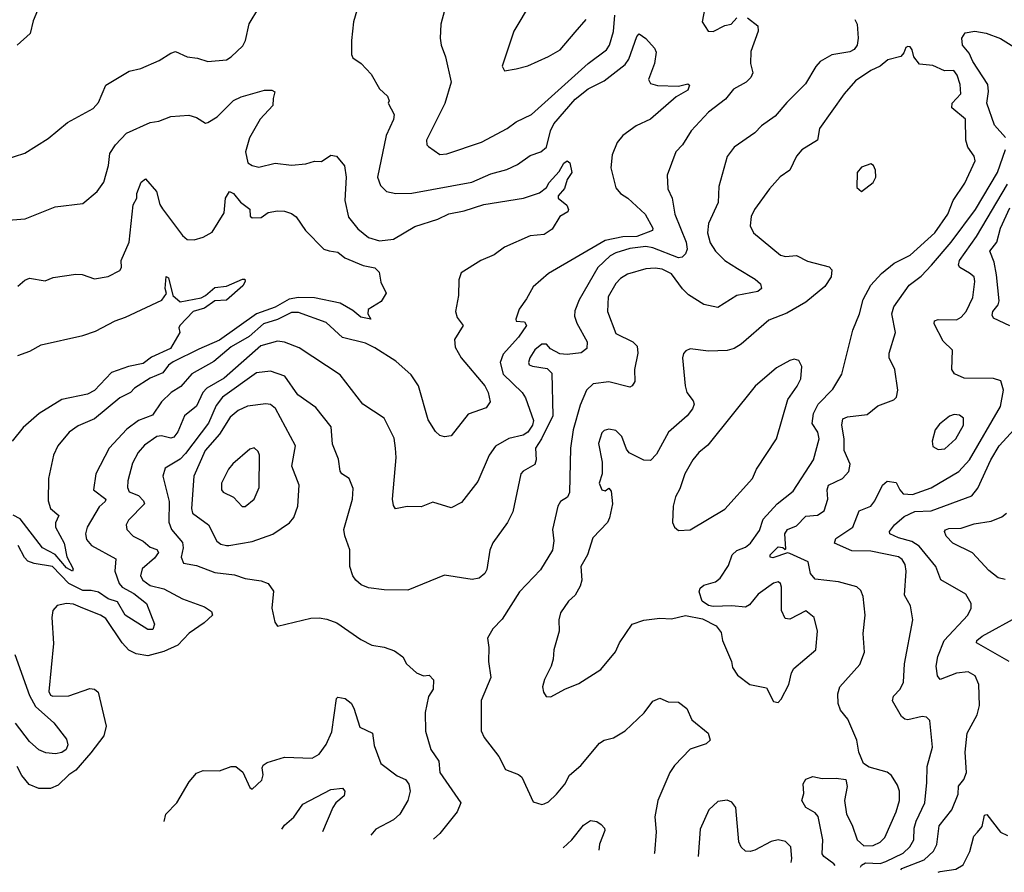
# Model space of a CAD drawing. Extents: x 1246230 to 1426786, y 660032 to 763141.
# Tile 352 of 566: x 1371733 to 1375981, y 662405 to 666085. Entities that reach past the tile are written whole.
import ezdxf

# ---------------------------------------------------------------- set-up
doc = ezdxf.new("R2010")
doc.units = 0

msp = doc.modelspace()

# ---------------------------------------------------------------- linework, layer by layer
at = {"layer": '0CON10XD'}
for points in [[(1373204.4, 666185), (1373173.3, 666075), (1373164.4, 665995), (1373164.2, 665935), (1373170, 665920), (1373206.2, 665895), (1373249.5, 665849.5), (1373285, 665786.7), (1373320, 665755), (1373327.5, 665735), (1373322.5, 665725), (1373348.8, 665675), (1373346.2, 665653.8), (1373314.5, 665584.5), (1373276.4, 665405), (1373288.9, 665368.9), (1373315, 665342.5), (1373355, 665334.3), (1373425, 665335.5), (1373683.6, 665383.6), (1373765, 665419.2), (1373835, 665438), (1373880.8, 665459.2), (1373935, 665499.2), (1373980.6, 665515), (1374005, 665534.6), (1374023.2, 665605), (1374037.6, 665635), (1374128.9, 665741.1), (1374185, 665785.8), (1374255, 665821.5), (1374345, 665891.2), (1374361.6, 665915), (1374395, 666012.5), (1374405, 666023.8), (1374435, 666004), (1374471.7, 665961.7), (1374478.6, 665945), (1374471.1, 665895), (1374446, 665826), (1374455, 665810), (1374485, 665800.6), (1374575, 665798.1), (1374615, 665807.8), (1374622.3, 665802.3), (1374615, 665781.2), (1374565, 665752.5), (1374455, 665656), (1374393.3, 665626.7), (1374335, 665585.5), (1374310.9, 665555), (1374288.5, 665501.5), (1374283.9, 665445), (1374305, 665359.2), (1374325, 665334.4), (1374357.1, 665315), (1374431.1, 665245), (1374464, 665185), (1374463.8, 665175), (1374395, 665149.3), (1374335, 665147.1), (1374258.5, 665131.5), (1374015, 664988.6), (1373948.7, 664931.3), (1373919.7, 664880.3), (1373888.1, 664835), (1373872.7, 664792.7), (1373875, 664784), (1373910.9, 664780.9), (1373920, 664765), (1373884.7, 664715), (1373818.4, 664641.6), (1373805.8, 664605), (1373819.1, 664555), (1373900.9, 664475), (1373915, 664452.5), (1373949.5, 664355), (1373945.2, 664335), (1373925.5, 664304.5), (1373905, 664291), (1373843.3, 664276.7), (1373785.3, 664244.7), (1373758.2, 664205), (1373709.2, 664090.8), (1373638.9, 664001.1), (1373595, 663978.1), (1373515, 664002.5), (1373465, 663982.2), (1373405, 663984), (1373354.1, 663974.1), (1373345, 663987.5), (1373341.5, 664015), (1373357.3, 664195), (1373354.6, 664235), (1373348.3, 664278.3), (1373305.7, 664365), (1373212.9, 664425), (1373115, 664552.2), (1372938.9, 664668.9), (1372875, 664692.7), (1372845, 664696.7), (1372773.3, 664676.7), (1372615, 664537.8), (1372540.4, 664495), (1372523.5, 664475), (1372495, 664417.1), (1372443.8, 664375), (1372414.5, 664305.5), (1372397.3, 664282.7), (1372385, 664278.1), (1372345, 664288), (1372325, 664285.2), (1372271.5, 664248.5), (1372243.9, 664216.1), (1372218.9, 664171.1), (1372199.2, 664095), (1372198, 664065), (1372205, 664046.9), (1372245, 664030.9), (1372267.5, 664007.5), (1372270.8, 663995), (1372201.9, 663925), (1372191.4, 663905), (1372195.6, 663885), (1372222.9, 663855), (1372265, 663834.2), (1372295, 663808.1), (1372325, 663798.1), (1372331.1, 663785), (1372315, 663760), (1372261.5, 663715), (1372254, 663685), (1372263.9, 663665), (1372295, 663641.9), (1372355, 663628.5), (1372435, 663584.6), (1372530.6, 663550.6), (1372559.8, 663529.8), (1372564.2, 663515), (1372528.7, 663481.3), (1372463.3, 663436.7), (1372415.6, 663385), (1372355, 663357.5), (1372285, 663338.9), (1372235, 663347.1), (1372203.4, 663363.4), (1372175.3, 663395.3), (1372105, 663499.7), (1372081.1, 663515), (1372005.5, 663544.5), (1371965, 663561.6), (1371935, 663564.7), (1371893.8, 663556.2), (1371875.6, 663535), (1371870.9, 663505), (1371878.3, 663391.7), (1371858.2, 663185), (1371865, 663169.5), (1371875.4, 663165.4), (1371945, 663166.7), (1372035, 663197.5), (1372055.4, 663195.4), (1372071.8, 663181.8), (1372106.2, 663035), (1372095, 662994.2), (1372039.9, 662920.1), (1371975, 662845.7), (1371944.2, 662825), (1371898.9, 662781.1), (1371865, 662767.1), (1371815, 662767.1), (1371773.9, 662783.9), (1371741.9, 662821.9), (1371721.3, 662861.3)], [(1373939.3, 666160.7), (1373864.2, 666035), (1373814.1, 665884.1), (1373825, 665863.8), (1373875, 665872), (1373925, 665885.8), (1374015, 665925.6), (1374064.3, 665955), (1374129.2, 666030.8), (1374176.5, 666085)], [(1374695.5, 666175), (1374677.1, 666075), (1374703.3, 666035), (1374725, 666034.2), (1374775, 666060), (1374802.5, 666065), (1374827.6, 666092.4)], [(1371665, 665480), (1371755, 665508), (1371855, 665572.5), (1371939.1, 665640.9), (1372049.1, 665700.9), (1372072, 665728), (1372105, 665802.5), (1372205, 665862.5), (1372255.5, 665874.5), (1372335, 665908.1), (1372385, 665940.6), (1372405, 665946.9), (1372455, 665924.4), (1372499.4, 665919.4), (1372545, 665904.3), (1372625, 665912), (1372645, 665923.8), (1372695, 665972), (1372706.9, 665995), (1372722.7, 666067.3), (1372765, 666136.2)], [(1371810, 666125), (1371790.7, 666079.3), (1371778, 666025), (1371721.2, 665975)], [(1373565.8, 666124.2), (1373549.2, 666065), (1373546.2, 666005), (1373550.8, 665975), (1373570, 665925), (1373594.4, 665815), (1373566.5, 665723.5), (1373488.6, 665565), (1373490, 665545), (1373496.8, 665536.8), (1373545, 665503.6), (1373575, 665505.4), (1373725, 665555.6), (1373836.2, 665615), (1373875.4, 665644.6), (1373941.4, 665675), (1374185, 665895.3), (1374264.8, 665955.2), (1374277.9, 665975), (1374294.2, 666034.2), (1374301, 666105)], [(1374872.7, 666092.7), (1374918.3, 666058.3), (1374919.6, 666035), (1374887.8, 665947.8), (1374886, 665896), (1374896.5, 665855), (1374888.1, 665835), (1374867.5, 665815), (1374812.9, 665785), (1374778.1, 665741.9), (1374705, 665685.6), (1374630.6, 665605), (1374592.2, 665545), (1374564.4, 665515), (1374526.4, 665413.6), (1374528.9, 665355), (1374547.9, 665315), (1374560, 665245), (1374609, 665125), (1374612.5, 665095), (1374605.3, 665074.7), (1374590.7, 665059.3), (1374575, 665057.1), (1374465, 665099.9), (1374435, 665105.7), (1374365, 665097), (1374305, 665078.7), (1374280.7, 665065), (1374227.8, 665015), (1374146, 664875), (1374127.4, 664827.4), (1374126.4, 664805), (1374136.4, 664775), (1374181.9, 664695), (1374180, 664665), (1374155, 664647.3), (1374095, 664640), (1374062.8, 664642.8), (1374023.5, 664663.5), (1374005, 664684.2), (1373985, 664684.5), (1373955, 664659.5), (1373933.1, 664625), (1373927.5, 664605), (1373931.2, 664595), (1373945, 664588.6), (1374009.2, 664579.2), (1374028.7, 664558.7), (1374032.6, 664375), (1373984.5, 664275.5), (1373958.5, 664235), (1373960.8, 664185), (1373955.6, 664165), (1373905, 664136.2), (1373895.3, 664124.7), (1373859.8, 663960.2), (1373838.1, 663915), (1373773.8, 663826.2), (1373761.5, 663795), (1373748.6, 663711.4), (1373740, 663695), (1373715.4, 663674.6), (1373685, 663667.8), (1373565, 663687.5), (1373407.3, 663622.7), (1373305, 663624.4), (1373237.7, 663632.3), (1373206.2, 663645), (1373182.5, 663665), (1373169.4, 663685), (1373157.5, 663725), (1373157.2, 663797.2), (1373135, 663857.5), (1373131.9, 663885), (1373168.9, 664015), (1373171.1, 664061.1), (1373154.6, 664104.6), (1373122, 664125), (1373115.4, 664135.4), (1373107.8, 664187.8), (1373082.8, 664252.8), (1373076.9, 664326.9), (1373010.3, 664410.3), (1372932.5, 664465), (1372876.4, 664546.4), (1372815, 664567.1), (1372755, 664560.9), (1372607.2, 664455), (1372581.1, 664418.9), (1372546.7, 664343.3), (1372448.2, 664211.8), (1372425, 664188.4), (1372360.8, 664149.2), (1372350, 664115), (1372377.8, 664005), (1372375.8, 663915.8), (1372388.2, 663885), (1372435, 663827.5), (1372437.4, 663805), (1372429.7, 663765), (1372438.8, 663738.8), (1372495, 663728.5), (1372575, 663698.9), (1372658.8, 663688.8), (1372705, 663672.2), (1372775, 663662.2), (1372805, 663650.6), (1372827.7, 663617.7), (1372821.2, 663545), (1372833.8, 663485), (1372845, 663467.5), (1372988.9, 663501.1), (1373025, 663503.5), (1373057.8, 663497.8), (1373100.9, 663480.9), (1373205, 663410), (1373252.5, 663385), (1373305, 663377.1), (1373350.5, 663360.5), (1373386, 663335), (1373401.2, 663305), (1373445, 663265.8), (1373475, 663253.3), (1373500, 663255), (1373518.8, 663235), (1373517.1, 663195), (1373497.1, 663162.9), (1373481.8, 663095), (1373483.4, 663013.4), (1373506.7, 662935), (1373540.6, 662885), (1373545.8, 662835), (1373636, 662705), (1373620.8, 662665), (1373545, 662572.5), (1373518.1, 662547.8)], [(1375336, 666085), (1375345.6, 666065.6), (1375350, 666005), (1375346.1, 665975), (1375333.5, 665956.5), (1375315, 665946.7), (1375236.8, 665933.2), (1375186.3, 665903.7), (1375167.3, 665882.7), (1375122.7, 665807.3), (1375042.1, 665727.9), (1374991.8, 665668.2), (1374933.4, 665626.6), (1374905, 665596.7), (1374815.5, 665534.5), (1374785, 665493.8), (1374749.2, 665365), (1374746.5, 665295), (1374704.6, 665205), (1374699.7, 665165), (1374712.1, 665122.1), (1374735.4, 665085), (1374774.6, 665045), (1374830.4, 665010.4), (1374906.7, 664965), (1374928.6, 664945), (1374934, 664925), (1374918.3, 664911.7), (1374826.4, 664893.6), (1374745, 664841.8), (1374685, 664855.4), (1374617.8, 664897.8), (1374592.6, 664922.6), (1374545, 664987.6), (1374505, 665007.9), (1374475, 665012.4), (1374435, 665008.9), (1374355, 664986.2), (1374325, 664967.5), (1374305, 664945.6), (1374271.5, 664888.5), (1374268.4, 664825), (1374305, 664730), (1374378.1, 664695), (1374397.2, 664675), (1374400, 664645), (1374385.3, 664575), (1374387.2, 664522.8), (1374376, 664504), (1374365, 664499.1), (1374275, 664521.9), (1374207.6, 664512.4), (1374178.2, 664485), (1374151.1, 664421.1), (1374121.2, 664315), (1374108.8, 664235), (1374105.5, 664044.5), (1374096.2, 664023.8), (1374065.5, 664004.5), (1374054.4, 663985), (1374032.1, 663885), (1374037.7, 663835), (1374031.2, 663795), (1373979.2, 663710.8), (1373889.1, 663615), (1373815, 663497.5), (1373774.6, 663455.4), (1373751.4, 663415), (1373757.1, 663375), (1373755.6, 663315), (1373765.6, 663245), (1373723.7, 663146.3), (1373723.5, 663015), (1373737, 662987), (1373800, 662905), (1373828.3, 662848.3), (1373885, 662826.9), (1373900, 662815), (1373948.3, 662708.3), (1373985, 662697.5), (1373995, 662700), (1374015, 662709.2), (1374048.6, 662741.4), (1374084.5, 662785.5), (1374105.5, 662824.5), (1374154.4, 662865.6), (1374235, 662962.5), (1374254.5, 662975.5), (1374295, 662985.7), (1374345.4, 663014.6), (1374426.7, 663093.3), (1374465, 663142.9), (1374495, 663156), (1374530, 663140), (1374575, 663139.2), (1374611.9, 663111.9), (1374633.1, 663063.1), (1374704, 663005), (1374711.4, 662975), (1374695, 662959.5), (1374625, 662936.4), (1374557.8, 662865), (1374537.8, 662835), (1374485.4, 662714.6), (1374473.4, 662643.4), (1374479.4, 662579.4), (1374472.2, 662487.8), (1374470.7, 662485.1)], [(1375985.6, 665575.6), (1375939, 665629), (1375905, 665724.2), (1375913.5, 665775), (1375910.4, 665805), (1375845.2, 665905), (1375829.6, 665939.6), (1375800, 665975), (1375798, 666005), (1375812, 666028), (1375854.2, 666035.8), (1375902.9, 666027.1), (1375965, 666003.5), (1376045, 665953.3)], [(1375005, 663137.5), (1375018.3, 663151.7), (1375050.8, 663215), (1375062.2, 663265), (1375073.1, 663285), (1375167.8, 663365), (1375175.6, 663445), (1375160, 663505), (1375125, 663532.7), (1375055, 663497.8), (1375035, 663500.8), (1375019.3, 663535), (1375019.6, 663635), (1375015, 663651.2), (1375005, 663658.9), (1374985, 663653.1), (1374919.1, 663605), (1374881.1, 663558.9), (1374865, 663548.5), (1374805, 663555.4), (1374725, 663551.5), (1374705, 663555.6), (1374677.1, 663575), (1374664.5, 663615), (1374668.9, 663631.1), (1374685, 663644.4), (1374735, 663658.7), (1374755, 663674.6), (1374790.8, 663729.2), (1374807.1, 663775), (1374826.7, 663793.3), (1374865, 663807.6), (1374885.3, 663825), (1374925, 663880.4), (1374941.3, 663928.7), (1375001.2, 663995), (1375070.4, 664049.6), (1375157.3, 664185), (1375182.4, 664275), (1375177.1, 664305), (1375151.6, 664341.6), (1375158.3, 664385), (1375178, 664425), (1375240.5, 664489.5), (1375280.5, 664555), (1375328.2, 664745), (1375356.2, 664815), (1375372.3, 664877.7), (1375405, 664939.2), (1375450.6, 664989.4), (1375506.5, 665033.5), (1375575, 665068.9), (1375681.2, 665165), (1375737.7, 665245), (1375760.8, 665305), (1375810.6, 665379.4), (1375855.5, 665475.5), (1375851.4, 665495), (1375823.1, 665535), (1375814.6, 665564.6), (1375813.1, 665655), (1375754.5, 665705), (1375755.5, 665725), (1375793.1, 665765), (1375790, 665805), (1375777.9, 665845), (1375763.8, 665865), (1375723.6, 665863.6), (1375672.6, 665887.4), (1375615, 665892.5), (1375591.4, 665925), (1375584.2, 665955), (1375575, 665967.1), (1375565, 665969.2), (1375555.9, 665964.1), (1375548.1, 665941.9), (1375534.3, 665925.7), (1375478.7, 665911.3), (1375445.4, 665884.6), (1375405, 665865.5), (1375339.5, 665820.5), (1375290.5, 665765), (1375184.3, 665615), (1375175.6, 665564.4), (1375107.4, 665522.6), (1375084.4, 665495), (1375055.4, 665434.6), (1375014.1, 665405.9), (1374967.8, 665355), (1374902.5, 665265), (1374888.9, 665235), (1374884.4, 665195), (1374899.2, 665165), (1375015, 665068.2), (1375037.4, 665062.6), (1375085, 665066.7), (1375132.1, 665042.1), (1375225, 665018.6), (1375237.1, 665005), (1375233.3, 664975), (1375206.5, 664933.5), (1375125, 664866.2), (1375042.2, 664817.8), (1374965, 664787.7), (1374845, 664683.8), (1374815, 664665.4), (1374785, 664656.9), (1374704.5, 664654.5), (1374626.1, 664663.9), (1374607.5, 664655), (1374596.4, 664643.6), (1374592, 664625), (1374603.5, 664505), (1374611.5, 664475), (1374639.2, 664439.2), (1374642.7, 664425), (1374636.4, 664405), (1374612.2, 664375), (1374532.7, 664305), (1374480.9, 664209.1), (1374455, 664181.5), (1374425, 664183.5), (1374362.5, 664215), (1374350.6, 664230.6), (1374331.1, 664285), (1374305, 664311.4), (1374275, 664318), (1374255, 664312), (1374245, 664302), (1374229.7, 664255), (1374245.5, 664175), (1374245.9, 664124.1), (1374233.1, 664085), (1374245, 664056.2), (1374259.3, 664050.7), (1374275, 664062.5), (1374285, 664050), (1374290, 663995), (1374277.5, 663935), (1374268.6, 663915), (1374205, 663848.8), (1374182.5, 663775), (1374154.2, 663724.2), (1374157.9, 663665), (1374150.9, 663639.1), (1374128.7, 663601.3), (1374100, 663575), (1374066.2, 663525), (1374058.8, 663495), (1374060.8, 663445), (1374037.1, 663365), (1374034.2, 663325), (1374025.5, 663294.5), (1373996.4, 663236.4), (1373988, 663205), (1373992.7, 663182.7), (1374003.9, 663163.9), (1374025, 663162), (1374085, 663195.7), (1374145, 663219.2), (1374239.7, 663280.3), (1374303.3, 663356.7), (1374321.4, 663395), (1374375, 663475.8), (1374425, 663492.9), (1374495, 663502.2), (1374545, 663499.2), (1374605, 663513.1), (1374678.5, 663498.5), (1374737.8, 663467.8), (1374759.1, 663439.1), (1374765.8, 663405), (1374803.8, 663315), (1374808.3, 663288.3), (1374830, 663255), (1374883.3, 663215), (1374955, 663201.2), (1374985, 663142.5), (1375005, 663137.5)], [(1371665, 665217.8), (1371755.6, 665225.6), (1371885, 665277.1), (1372005, 665292), (1372067.2, 665342.8), (1372095, 665383.8), (1372115.3, 665454.7), (1372122.1, 665507.9), (1372146.4, 665545), (1372192.9, 665595), (1372295, 665641.5), (1372333.4, 665646.6), (1372385, 665667.1), (1372462.4, 665672.4), (1372495, 665663.3), (1372535, 665638.8), (1372545, 665641.2), (1372585, 665665.7), (1372655, 665736.2), (1372688.2, 665751.8), (1372789.6, 665780.4), (1372820.3, 665780.3), (1372834, 665774), (1372825.7, 665745), (1372825.4, 665715), (1372770.8, 665655), (1372724.2, 665575), (1372706.7, 665515), (1372717.5, 665467.5), (1372735, 665455.7), (1372765, 665448.9), (1372835, 665465.6), (1372905, 665456.7), (1372967.4, 665462.6), (1373005, 665474), (1373035, 665472.5), (1373075, 665500), (1373100, 665495), (1373134.4, 665454.4), (1373141.8, 665405), (1373135.9, 665305), (1373151.7, 665231.7), (1373191.7, 665181.7), (1373238.1, 665145), (1373285, 665130.8), (1373345, 665137.2), (1373438.3, 665191.7), (1373536.6, 665223.4), (1373585, 665246.2), (1373650.5, 665259.5)], [(1375250.8, 662433.9), (1375245, 662440.7), (1375202.2, 662472.2), (1375195, 662484.2), (1375197.5, 662545), (1375178, 662645), (1375165, 662660.9), (1375124.4, 662685), (1375106.9, 662715), (1375115.5, 662745), (1375113.1, 662786.9), (1375125, 662806.2), (1375155, 662818.8), (1375195, 662809.4), (1375255, 662810.8), (1375297.5, 662805), (1375302.5, 662775), (1375291.5, 662715), (1375300, 662655), (1375325, 662608.6), (1375346.3, 662545), (1375375, 662518.4), (1375415, 662519.7), (1375445, 662535.4), (1375465, 662554.5), (1375514.3, 662665.7), (1375528.8, 662715), (1375528.2, 662755), (1375520.9, 662780.9), (1375495, 662822.5), (1375475, 662836.9), (1375397.8, 662857.8), (1375374.2, 662874.2), (1375353.2, 662923.2), (1375344.4, 662975), (1375305.5, 663065), (1375273.8, 663103.8), (1375263.7, 663133.7), (1375262.7, 663175), (1375270.9, 663205), (1375358.4, 663301.6), (1375377.3, 663355), (1375371.5, 663435), (1375380, 663515), (1375371.8, 663595), (1375361.4, 663621.4), (1375345, 663636.7), (1375265, 663658.2), (1375165, 663670), (1375145.5, 663695), (1375134.5, 663745), (1375055, 663780.8), (1375045, 663783.3), (1374982.1, 663762.1), (1374971.2, 663765), (1374971.4, 663775), (1375005, 663809.2), (1375026.1, 663806.1), (1375035, 663797.5), (1375038.8, 663801.2), (1375034.7, 663865.3), (1375045, 663884.5), (1375085, 663900), (1375125, 663942.1), (1375175, 663946.2), (1375203.1, 663965), (1375220, 664015), (1375217.3, 664055), (1375222.1, 664075), (1375283.3, 664105), (1375310.4, 664135), (1375316.6, 664166.6), (1375290, 664225), (1375290.7, 664275), (1375280.7, 664335), (1375285, 664362), (1375305, 664370), (1375388.9, 664381.1), (1375435, 664417.5), (1375505, 664443.8), (1375516.2, 664455), (1375522, 664485), (1375509.2, 664575), (1375483.8, 664625), (1375483.8, 664645), (1375511.9, 664735), (1375496.1, 664815), (1375504.6, 664845), (1375570.4, 664939.6), (1375621.9, 664978.1), (1375667.5, 665025), (1375752.5, 665125), (1375856.5, 665265), (1375951.6, 665425), (1375986.4, 665525)], [(1373650.5, 665259.5), (1373735, 665287.3), (1373905.8, 665314.2), (1373975, 665337.5), (1374005, 665360), (1374017.4, 665382.6), (1374060.8, 665429.2), (1374081.1, 665465), (1374095, 665476), (1374106.8, 665466.8), (1374115.4, 665425), (1374094.4, 665395), (1374083.6, 665356.4), (1374056.2, 665325), (1374056.7, 665315), (1374093.9, 665283.9), (1374100.6, 665265), (1374098, 665255), (1374063.3, 665235), (1374029.7, 665180.3), (1373995, 665157.5), (1373935, 665151.2), (1373825, 665103.4), (1373780.6, 665069.4), (1373722.2, 665045), (1373637.8, 664992.2), (1373627.4, 664962.6), (1373625.6, 664895), (1373612.9, 664825), (1373619.7, 664799.7), (1373645.8, 664765), (1373608.9, 664705), (1373611.1, 664671.1), (1373637.1, 664625), (1373739.5, 664505), (1373754.2, 664475), (1373762.5, 664435), (1373745, 664408.8), (1373668.2, 664381.8), (1373595, 664288.8), (1373566.1, 664283.9), (1373545, 664290), (1373527.3, 664307.3), (1373495, 664358), (1373453.1, 664505), (1373421.8, 664551.8), (1373355, 664611.2), (1373265, 664668.9), (1373225, 664688.8), (1373125, 664712.9), (1373055, 664777.8), (1372935, 664820.5), (1372905, 664821.6), (1372845, 664790.3), (1372785, 664772.5), (1372723, 664717), (1372645, 664672.6), (1372571, 664609), (1372475, 664555.8), (1372428.6, 664501.4), (1372386.2, 664475), (1372344.8, 664435.2), (1372305, 664377.5), (1372244.8, 664355.2), (1372195, 664316.9), (1372118.2, 664235), (1372060.5, 664125), (1372051.8, 664055), (1372103.8, 664015), (1372100.9, 664005), (1372075, 663981.8), (1372023.5, 663895), (1372016.9, 663865), (1372021, 663841), (1372042.1, 663815), (1372147.2, 663757.2), (1372143.3, 663705), (1372161.6, 663651.6), (1372175.5, 663635.5), (1372225, 663607.6), (1372280.5, 663565), (1372314.7, 663475), (1372307.6, 663452.4), (1372285, 663453.3), (1372187.1, 663515), (1372155, 663571.5), (1372115, 663584.4), (1372073.2, 663613.2), (1372041.2, 663621.2), (1372005, 663621.3), (1371945, 663651.7), (1371873.8, 663725), (1371795, 663737.8), (1371767.9, 663747.9), (1371753.4, 663763.4), (1371726.2, 663815)], [(1375365, 665342.5), (1375415, 665382.5), (1375426.2, 665405), (1375425.8, 665435.8), (1375416.1, 665456.1), (1375405, 665462.5), (1375365, 665448.8), (1375346, 665425), (1375345, 665360), (1375365, 665342.5)], [(1371725, 664934), (1371755, 664960), (1371775, 664968.8), (1371843, 664957), (1371877.3, 664972.7), (1371975, 664986.7), (1372002.5, 664985), (1372055, 664965.8), (1372115, 664975.8), (1372165, 665002.9), (1372171.9, 665015), (1372171.1, 665045), (1372204.5, 665125), (1372221.7, 665285), (1372238.6, 665315), (1372238, 665335), (1372257, 665383), (1372275, 665398), (1372323.2, 665343.2), (1372337.1, 665287.1), (1372348.2, 665268.2), (1372435, 665153.1), (1372455, 665135.6), (1372485, 665134.5), (1372524.5, 665145.5), (1372562.9, 665167.1), (1372615, 665250.8), (1372620.3, 665315), (1372637.5, 665342.5), (1372655, 665334.6), (1372685, 665297.2), (1372725, 665267.1), (1372727.3, 665237.3), (1372735, 665229.2), (1372775, 665230.8), (1372805, 665252.9), (1372845, 665259.4), (1372875, 665258), (1372905, 665248), (1372925, 665233.8), (1372965.8, 665175), (1373044.3, 665095), (1373067.6, 665087.6), (1373105, 665081.1), (1373136.2, 665056.2), (1373215, 665024.4), (1373265, 665014), (1373283.3, 664995), (1373291.2, 664951.2), (1373313.3, 664905), (1373291.7, 664868.3), (1373235.7, 664834.3), (1373234.7, 664814.7), (1373247.7, 664792.3), (1373205, 664801.4), (1373169.8, 664829.8), (1373115, 664861.6), (1373005, 664884), (1372935.5, 664885.5), (1372895, 664878.8), (1372835, 664844.3), (1372754.5, 664815.5), (1372595, 664700.8), (1372505, 664663.3), (1372395, 664607.3), (1372375, 664594.1), (1372350, 664560), (1372295, 664537.2), (1372228.2, 664495), (1372210.5, 664475), (1372165, 664452.5), (1372055, 664362.5), (1371985, 664331.5), (1371945.4, 664304.6), (1371896.7, 664245), (1371878.5, 664205), (1371857.3, 664105), (1371855, 664007.5), (1371865.5, 663975), (1371902.2, 663945), (1371887.3, 663912.7), (1371887.2, 663895), (1371924.4, 663825), (1371936.5, 663766.5), (1371962.7, 663715), (1371960, 663705), (1371935, 663718.6), (1371886.1, 663776.1), (1371830.5, 663805), (1371735, 663930.2), (1371705, 663946.5)], [(1375360.4, 662426.6), (1375364.2, 662435.8), (1375382.5, 662445), (1375445, 662443.3), (1375469.3, 662450.7), (1375545, 662487.2), (1375573.6, 662515), (1375590.5, 662545), (1375592.2, 662595), (1375600.2, 662625), (1375638.8, 662705), (1375647.1, 662792.9), (1375648.3, 662861.7), (1375671.2, 662945), (1375659.7, 663059.7), (1375645, 663074.2), (1375626.7, 663076.7), (1375565, 663062.7), (1375551.2, 663065), (1375537.6, 663077.6), (1375498.6, 663145), (1375503.1, 663165), (1375531.1, 663195), (1375545.5, 663225), (1375550, 663305), (1375586.7, 663495), (1375576.7, 663555), (1375550.9, 663600.9), (1375558.2, 663705), (1375553.1, 663733.1), (1375540, 663755), (1375525, 663765.9), (1375405, 663791.1), (1375322.7, 663792.7), (1375248.6, 663825), (1375254.7, 663845), (1375326.9, 663895), (1375355.3, 663964.7), (1375405, 663985.6), (1375422, 664008), (1375455, 664076), (1375475, 664093.3), (1375515, 664086.7), (1375530, 664055), (1375545, 664038.5), (1375585, 664035.3), (1375665, 664064.1), (1375785.5, 664134.5), (1375830.5, 664185), (1375964.6, 664415), (1375977.3, 664485), (1375965.4, 664525.4), (1375935, 664536.7), (1375807.3, 664537.3), (1375766.6, 664556.6), (1375754.3, 664575), (1375757.8, 664657.8), (1375716.6, 664696.6), (1375677.9, 664772.1), (1375680, 664785), (1375695, 664790.8), (1375775, 664789.7), (1375795, 664800.3), (1375816.8, 664825), (1375844.6, 664885), (1375854.4, 664954.4), (1375850.6, 664975), (1375831.3, 664991.3), (1375788.5, 665015), (1375783.2, 665025), (1375787.9, 665045), (1375861.7, 665148.3), (1375995.3, 665374.7)], [(1376005, 664762.7), (1375935, 664797.1), (1375928.9, 664808.9), (1375931.2, 664825), (1375955.3, 664854.7), (1375958.6, 664871.4), (1375947, 664983), (1375937.5, 665037.5), (1375918.2, 665085), (1375949.1, 665125), (1375964.8, 665185), (1376005, 665273.1)], [(1371725, 664634.7), (1371776.4, 664653.6), (1371825, 664681.5), (1372005, 664721.8), (1372059.8, 664740.2), (1372145, 664785.6), (1372189.8, 664800.2), (1372346.2, 664873.8), (1372366.4, 664903.6), (1372360, 664925), (1372365, 664976.2), (1372375, 664970), (1372393.3, 664895), (1372425, 664866.7), (1372515, 664883.8), (1372535, 664894.2), (1372575, 664929), (1372625, 664934.7), (1372694.5, 664964.5), (1372704.3, 664964.3), (1372705.4, 664955.4), (1372695, 664936.2), (1372625, 664874.1), (1372575, 664871.4), (1372530.3, 664839.7), (1372480.8, 664825), (1372424.2, 664765), (1372420, 664755), (1372423.8, 664735), (1372382.9, 664665), (1372301.6, 664628.4), (1372265, 664600.4), (1372201.8, 664588.2), (1372128.7, 664561.3), (1372055, 664484), (1372025, 664468.3), (1371915, 664445.8), (1371816.7, 664385), (1371748.2, 664325), (1371700.7, 664265)], [(1374575, 663880), (1374625, 663882.5), (1374775, 663971.9), (1374894.5, 664105), (1374912.5, 664145), (1374997.9, 664275), (1375047.5, 664445), (1375087.6, 664502.4), (1375102.5, 664535), (1375107.6, 664587.6), (1375094.2, 664614.2), (1375075, 664619.2), (1375055, 664614.4), (1374998.5, 664581.5), (1374906.6, 664503.4), (1374701.3, 664248.7), (1374663, 664217), (1374636.6, 664185), (1374602, 664125), (1374580.4, 664059.6), (1374562.7, 664025), (1374552.2, 663985), (1374550, 663915), (1374558, 663895), (1374575, 663880)], [(1372635, 663814.7), (1372735, 663832.9), (1372825.3, 663864.7), (1372897, 663913), (1372915, 663936.2), (1372933.3, 663985), (1372938.5, 664075), (1372907.4, 664157.4), (1372922.7, 664245), (1372837.1, 664407.1), (1372815, 664423.8), (1372795, 664426), (1372715, 664416.2), (1372675, 664397.3), (1372640.2, 664369.8), (1372594.6, 664295.4), (1372532.8, 664225), (1372483.8, 664115), (1372474.1, 663975), (1372478.2, 663955), (1372546.9, 663905), (1372583.6, 663833.6), (1372601, 663821), (1372625, 663814.7), (1372635, 663814.7)], [(1375695, 664230), (1375725, 664231.9), (1375772, 664275), (1375805.3, 664335), (1375805.6, 664365), (1375787.3, 664377.3), (1375765, 664380.4), (1375745, 664372.9), (1375701.1, 664338.9), (1375683.3, 664315), (1375669.1, 664265), (1375672.5, 664242.5), (1375695, 664230)], [(1375534.7, 662415.2), (1375539.1, 662420.9), (1375635, 662459.2), (1375675, 662496.2), (1375689.5, 662525), (1375699.6, 662605), (1375754.6, 662675), (1375781.3, 662741.3), (1375783.3, 662776.7), (1375806.7, 662805), (1375817.9, 662835), (1375812.6, 662922.6), (1375820.8, 663005), (1375864.4, 663085), (1375873.6, 663125), (1375871.1, 663215), (1375855, 663252.5), (1375825, 663270.4), (1375775, 663264.7), (1375705, 663236.4), (1375692.6, 663252.6), (1375686.9, 663295), (1375693.9, 663336.1), (1375721.8, 663405), (1375824.4, 663515), (1375838.5, 663545), (1375838.5, 663565), (1375815, 663605.6), (1375706.8, 663666.8), (1375685.5, 663725), (1375613, 663813), (1375582.2, 663832.2), (1375525, 663847.7), (1375487.5, 663865), (1375485.4, 663875), (1375507.8, 663905), (1375549.3, 663940.7), (1375595, 663962), (1375665.5, 663964.5), (1375840.3, 664029.7), (1375867, 664063), (1375922.4, 664185), (1375958.6, 664245), (1376023.8, 664316.2)], [(1372705, 663982.9), (1372745, 664015.6), (1372766.2, 664065), (1372766.7, 664205), (1372760.9, 664220.9), (1372745, 664236.2), (1372725, 664231.2), (1372652.4, 664167.6), (1372632.9, 664145), (1372602.9, 664085), (1372603.8, 664055), (1372610, 664045), (1372655, 664024.3), (1372692.9, 663982.9), (1372705, 663982.9)], [(1375985, 663669.2), (1375955, 663675.4), (1375915, 663707.1), (1375843.7, 663783.7), (1375759.6, 663825), (1375730.9, 663855), (1375722.9, 663875), (1375727, 663883), (1375741.5, 663888.5), (1375795, 663890), (1375850.7, 663909.3), (1375925, 663920.3), (1375971, 663939), (1375990.9, 663955)], [(1376001.8, 663315), (1375861.1, 663395), (1375862.9, 663405), (1375885, 663423.3), (1376047.4, 663512.6)], [(1371712.2, 663345), (1371775, 663167.5), (1371800.6, 663120.6), (1371879.4, 663049.4), (1371935, 662980), (1371939.7, 662955), (1371933.3, 662935), (1371915, 662921.7), (1371886.7, 662916.7), (1371845, 662920.7), (1371815, 662933.2), (1371775, 662969.8), (1371715, 663048)], [(1372356, 662624.2), (1372363.3, 662655), (1372410.8, 662705), (1372464.4, 662795), (1372495, 662831.9), (1372525, 662844.3), (1372595, 662842.9), (1372645, 662862), (1372665, 662862), (1372695, 662836.2), (1372725, 662770), (1372735, 662763.3), (1372777.1, 662802.9), (1372783.8, 662825), (1372778.8, 662855), (1372783.6, 662866.4), (1372801.1, 662878.9), (1372875, 662902.2), (1372995, 662896.9), (1373024.3, 662915), (1373055, 662955.6), (1373079, 663011), (1373100, 663155), (1373105, 663160), (1373137.5, 663155), (1373163.3, 663135), (1373175, 663112.5), (1373200.9, 663030.9), (1373255.4, 663005.4), (1373262.4, 662952.4), (1373290.5, 662875), (1373360.8, 662820.8), (1373397.5, 662805), (1373411.5, 662785), (1373417.5, 662755), (1373408, 662715), (1373372.9, 662655), (1373345, 662630.6), (1373268.7, 662591.3), (1373247.7, 662565.5)], [(1372863.8, 662590.8), (1372875, 662608.6), (1372915, 662642.9), (1372955, 662698.1), (1373075, 662762.7), (1373125, 662767.5), (1373135.6, 662755), (1373133.1, 662735), (1373097.3, 662705), (1373083.5, 662685), (1373038.5, 662579.3)], [(1375060.9, 662446.3), (1375064.5, 662464.5), (1375060.6, 662515), (1375037.5, 662537.5), (1375005, 662544.3), (1374975, 662537.8), (1374905, 662500.8), (1374885, 662494.2), (1374865, 662496), (1374845, 662513.3), (1374835.7, 662535.7), (1374823.3, 662685), (1374805, 662707.5), (1374785, 662716.7), (1374745, 662710), (1374706, 662675), (1374668.8, 662591.2), (1374659.7, 662472.7)], [(1375695.2, 662404.6), (1375705, 662408.5), (1375771.8, 662418.2), (1375803.1, 662436.9), (1375832.9, 662495), (1375849.7, 662560.3), (1375865, 662578.5), (1375885, 662602), (1375895, 662650.8), (1375905, 662653.8), (1375965, 662577.4), (1375995, 662564.2)], [(1374077, 662511), (1374115, 662545.5), (1374165, 662608.2), (1374195, 662627.8), (1374223.3, 662623.3), (1374241.7, 662611.7), (1374255.8, 662595.8), (1374257.5, 662585), (1374234.4, 662525.6), (1374232, 662500.8)]]:
    msp.add_lwpolyline(points, dxfattribs=at)

doc.saveas('drawing.dxf')
